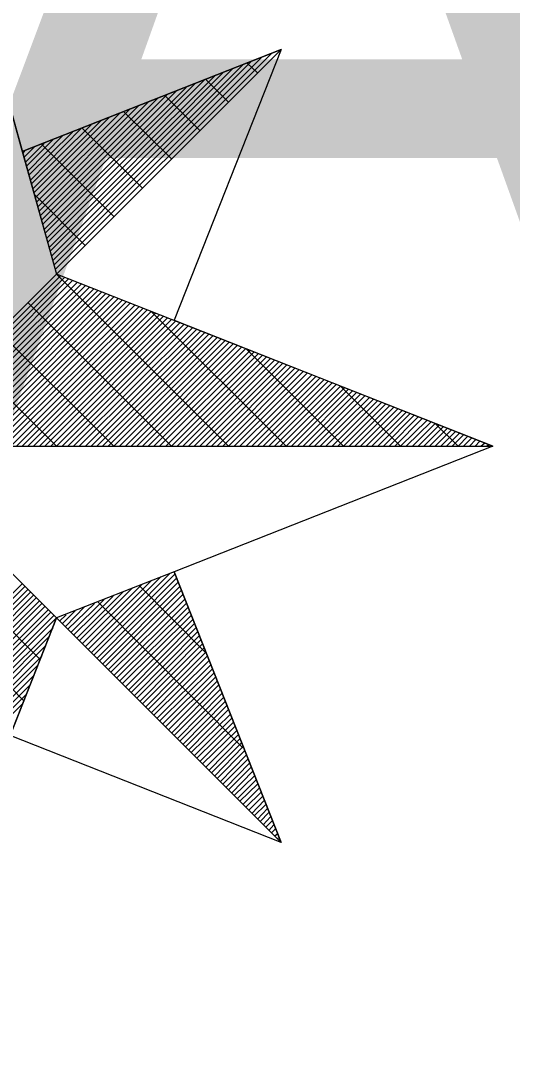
# Model space of a CAD drawing. Extents: x -729889 to -691139, y -995431 to -974354.
# Drawn here: x -725513.968 to -725512.913, y -978386.935 to -978384.717 of the extents above; entities that cross this region are included whole.
import ezdxf

# ---------------------------------------------------------------- set-up
doc = ezdxf.new("R2010")
doc.units = 0
doc.layers.add('Atributy', color=7, linetype='Continuous')
doc.layers.add('Světelný bod se zemním svítidlem', color=7, linetype='Continuous')

# ---------------------------------------------------------------- blocks, each defined once
blk = doc.blocks.new('Světlo')
at = {"layer": 'Světelný bod se zemním svítidlem'}
for p, q in [((0, 1.6939), (0.3687, 0.3687)), ((0, 1.6939), (0.2957, 0.6313)), ((0.8504, 0.8504), (0.2957, 0.6313)), ((0.2957, 0.6313), (0.8504, 0.8504)), ((0.3687, 0.3687), (0.8504, 0.8504)), ((0.8504, 0.8504), (0.3687, 0.3687)), ((0.8504, 0.8504), (0.6209, 0.2696)), ((0.3617, 0.3983), (0.7878, 0.8261)), ((0.3635, 0.3878), (0.8087, 0.833)), ((0.367, 0.3791), (0.8296, 0.8417)), ((0.8, 0.8), (0.7774, 0.8209)), ((0.353, 0.4261), (0.727, 0.8017)), ((0.3548, 0.4174), (0.7478, 0.8104)), ((0.3583, 0.407), (0.7687, 0.8174)), ((0.3443, 0.4557), (0.6661, 0.7774)), ((0.3478, 0.4452), (0.687, 0.7861)), ((0.3496, 0.4365), (0.7078, 0.793)), ((0.7374, 0.7374), (0.6887, 0.7861)), ((0.3391, 0.4748), (0.6261, 0.7617)), ((0.3426, 0.4643), (0.647, 0.7687)), ((0.3322, 0.5043), (0.5652, 0.7374)), ((0.3339, 0.4939), (0.5861, 0.7461)), ((0.3374, 0.4852), (0.6052, 0.753)), ((0.6765, 0.6765), (0.6017, 0.7513)), ((0.3235, 0.5322), (0.5043, 0.713)), ((0.327, 0.5235), (0.5252, 0.7217)), ((0.3287, 0.513), (0.5443, 0.7287)), ((0.6157, 0.6157), (0.513, 0.7165)), ((0.3148, 0.5617), (0.4435, 0.6887)), ((0.3183, 0.5513), (0.4643, 0.6974)), ((0.32, 0.5426), (0.4835, 0.7061)), ((0.3078, 0.5896), (0.3826, 0.6661)), ((0.3096, 0.5809), (0.4035, 0.673)), ((0.313, 0.5704), (0.4226, 0.6817)), ((0.553, 0.553), (0.4243, 0.6817)), ((0.3026, 0.6087), (0.3426, 0.6487)), ((0.3043, 0.6), (0.3617, 0.6574)), ((0.4922, 0.4922), (0.3374, 0.647)), ((0.2957, 0.6313), (0.3687, 0.3687)), ((0.2974, 0.6278), (0.3009, 0.633)), ((0.2991, 0.6191), (0.3217, 0.6417)), ((0.4313, 0.4296), (0.3217, 0.5391)), ((0.3687, 0.3687), (0, 0)), ((0.3687, 0.3687), (0, 0)), ((0, 0), (0.3687, 0.3687)), ((0.0122, 0), (0.3774, 0.3652)), ((0.0243, 0), (0.3861, 0.3617)), ((0.0365, 0), (0.3948, 0.3583)), ((0.0487, 0), (0.4035, 0.3548)), ((1.3043, 0), (0.3687, 0.3687)), ((0.7374, 0), (0.3687, 0.3687)), ((0.0609, 0), (0.4139, 0.3513)), ((0.073, 0), (0.4226, 0.3478)), ((0.0852, 0), (0.4313, 0.3443)), ((0.0991, 0), (0.44, 0.3409)), ((0.1113, 0), (0.4487, 0.3374)), ((0.1235, 0), (0.4574, 0.3339)), ((0.1357, 0), (0.4661, 0.3304)), ((0.1478, 0), (0.4748, 0.327)), ((0.16, 0), (0.4835, 0.3235)), ((0.1722, 0), (0.4922, 0.32)), ((0.1843, 0), (0.5009, 0.3165)), ((0.1965, 0), (0.5096, 0.313)), ((0.2087, 0), (0.5183, 0.3096)), ((0.2209, 0), (0.527, 0.3061)), ((0.233, 0), (0.5374, 0.3026)), ((0.2452, 0), (0.5461, 0.2991)), ((0.2574, 0), (0.5548, 0.2957)), ((0.2713, 0), (0.5635, 0.2922)), ((0.2835, 0), (0.5722, 0.2887)), ((0.6157, 0), (0.3078, 0.3078)), ((0.8609, 0), (0.5722, 0.2887)), ((0.2957, 0), (0.5809, 0.2852)), ((0.3078, 0), (0.5896, 0.2817)), ((0.32, 0), (0.5983, 0.2783)), ((0.3322, 0), (0.607, 0.2748)), ((0.3443, 0), (0.6157, 0.2713)), ((0.3565, 0), (0.6243, 0.2678)), ((0.6209, 0.2696), (1.3043, 0)), ((0.4922, 0), (0.2452, 0.2452)), ((0.3687, 0), (0.633, 0.2643)), ((0.3809, 0), (0.6417, 0.2609)), ((0.393, 0), (0.6504, 0.2574)), ((0.4052, 0), (0.6609, 0.2539)), ((0.4174, 0), (0.6696, 0.2504)), ((0.4313, 0), (0.6783, 0.247)), ((0.4435, 0), (0.687, 0.2435)), ((0.4557, 0), (0.6957, 0.24)), ((0.4678, 0), (0.7043, 0.2365)), ((0.48, 0), (0.713, 0.233)), ((0.4922, 0), (0.7217, 0.2296)), ((0.5043, 0), (0.7304, 0.2261)), ((0.5165, 0), (0.7391, 0.2226)), ((0.5287, 0), (0.7478, 0.2191)), ((0.5409, 0), (0.7565, 0.2157)), ((0.553, 0), (0.7652, 0.2122)), ((0.5652, 0), (0.7739, 0.2087)), ((0.5774, 0), (0.7843, 0.2052)), ((0.5896, 0), (0.793, 0.2017)), ((0.9843, 0), (0.7757, 0.2087)), ((0.3687, 0), (0.1843, 0.1843)), ((0.6035, 0), (0.8017, 0.1983)), ((0.6157, 0), (0.8104, 0.1948)), ((0.6278, 0), (0.8191, 0.1913)), ((0.64, 0), (0.8278, 0.1878)), ((0.6522, 0), (0.8365, 0.1843)), ((0.6643, 0), (0.8452, 0.1809)), ((0.6765, 0), (0.8539, 0.1774)), ((0.6887, 0), (0.8626, 0.1739)), ((0.7009, 0), (0.8713, 0.1704)), ((0.713, 0), (0.88, 0.167)), ((0.7252, 0), (0.8887, 0.1635)), ((0.7374, 0), (0.8974, 0.16)), ((0.7496, 0), (0.9061, 0.1565)), ((0.7617, 0), (0.9165, 0.153)), ((0.7757, 0), (0.9252, 0.1496)), ((0.7878, 0), (0.9339, 0.1461)), ((0.8, 0), (0.9426, 0.1426)), ((0.8122, 0), (0.9513, 0.1391)), ((0.8243, 0), (0.96, 0.1357)), ((0.8365, 0), (0.9687, 0.1322)), ((0.8487, 0), (0.9774, 0.1287)), ((0.8609, 0), (0.9861, 0.1252)), ((0.873, 0), (0.9948, 0.1217)), ((0.8852, 0), (1.0035, 0.1183)), ((0.8974, 0), (1.0122, 0.1148)), ((0.9096, 0), (1.0209, 0.1113)), ((1.1061, 0), (0.9774, 0.1287)), ((0.9217, 0), (1.0296, 0.1078)), ((0.9339, 0), (1.04, 0.1043)), ((0.9461, 0), (1.0487, 0.1009)), ((0.96, 0), (1.0574, 0.0974)), ((0.9722, 0), (1.0661, 0.0939)), ((0.9843, 0), (1.0748, 0.0904)), ((0.9965, 0), (1.0835, 0.087)), ((1.0087, 0), (1.0922, 0.0835)), ((1.0209, 0), (1.1009, 0.08)), ((1.033, 0), (1.1096, 0.0765)), ((1.0452, 0), (1.1183, 0.073)), ((1.0574, 0), (1.127, 0.0696)), ((1.0696, 0), (1.1357, 0.0661)), ((1.0817, 0), (1.1443, 0.0626)), ((1.0939, 0), (1.153, 0.0591)), ((1.1061, 0), (1.1635, 0.0557)), ((1.1183, 0), (1.1722, 0.0522)), ((1.1322, 0), (1.1809, 0.0487)), ((1.1443, 0), (1.1896, 0.0452)), ((1.2296, 0), (1.1809, 0.0487)), ((1.1565, 0), (1.1983, 0.0417)), ((1.1687, 0), (1.207, 0.0383)), ((1.1809, 0), (1.2157, 0.0348)), ((1.193, 0), (1.2243, 0.0313)), ((1.2052, 0), (1.233, 0.0278)), ((1.2174, 0), (1.2417, 0.0243)), ((-1.3043, 0), (1.3043, 0)), ((0.3687, -0.3687), (0, 0)), ((0, 0), (1.3043, 0)), ((0.3687, -0.3687), (0, 0)), ((0.3687, -0.3687), (0, 0)), ((1.3043, 0), (0.6209, -0.2696)), ((1.2296, 0), (1.2504, 0.0209)), ((1.2417, 0), (1.2591, 0.0174)), ((1.2539, 0), (1.2678, 0.0139)), ((1.2661, 0), (1.2765, 0.0104)), ((1.2783, 0), (1.287, 0.007)), ((1.2904, 0), (1.2957, 0.0035)), ((1.3043, 0), (1.3043, 0)), ((0.3339, -0.4574), (0, -0.1235)), ((0.2991, -0.5461), (0, -0.2452)), ((0.6209, -0.2696), (0.3687, -0.3687)), ((0.4365, -0.4365), (0.593, -0.28)), ((0.4435, -0.4435), (0.6122, -0.273)), ((0.4487, -0.4487), (0.6226, -0.2748)), ((0.4557, -0.4557), (0.6261, -0.2835)), ((0.8504, -0.8504), (0.6209, -0.2696)), ((0.6209, -0.2696), (0.8504, -0.8504)), ((0, -0.5896), (0.2957, -0.2957)), ((0, -0.6017), (0.3009, -0.3009)), ((0, -0.6157), (0.3078, -0.3078)), ((0.4174, -0.4174), (0.5322, -0.3043)), ((0.4243, -0.4243), (0.5513, -0.2974)), ((0.4313, -0.4296), (0.5722, -0.2887)), ((0.4609, -0.4609), (0.6296, -0.2922)), ((0.4678, -0.4678), (0.633, -0.3009)), ((0.473, -0.473), (0.6365, -0.3096)), ((0.6887, -0.4435), (0.5461, -0.2991)), ((0, -0.6278), (0.313, -0.313)), ((0, -0.64), (0.32, -0.32)), ((0, -0.6522), (0.3252, -0.3252)), ((0, -0.6643), (0.3322, -0.3322)), ((0.4, -0.4), (0.4713, -0.3287)), ((0.4052, -0.4052), (0.4904, -0.3217)), ((0.4122, -0.4122), (0.5113, -0.313)), ((0.48, -0.48), (0.64, -0.3183)), ((0.4852, -0.4852), (0.6435, -0.3287)), ((0, -0.6765), (0.3374, -0.3374)), ((0, -0.6887), (0.3443, -0.3443)), ((0, -0.7009), (0.3513, -0.3513)), ((0.3809, -0.3809), (0.4087, -0.353)), ((0.3878, -0.3878), (0.4296, -0.3443)), ((0.393, -0.393), (0.4504, -0.3374)), ((0.7687, -0.647), (0.4574, -0.3339)), ((0.4922, -0.4922), (0.647, -0.3374)), ((0.4974, -0.4974), (0.6504, -0.3461)), ((0, -0.713), (0.3565, -0.3565)), ((0, -0.7252), (0.3635, -0.3635)), ((0, -1.3043), (0.3687, -0.3687)), ((0, -1.3043), (0.3687, -0.3687)), ((0, -0.7374), (0.3687, -0.3687)), ((0.3687, -0.3687), (0.2696, -0.6209)), ((0.3687, -0.3687), (0.8504, -0.8504)), ((0.3687, -0.3687), (0.8504, -0.8504)), ((0.3757, -0.3757), (0.3896, -0.3617)), ((0.5043, -0.5043), (0.6539, -0.3548)), ((0.5096, -0.5096), (0.6574, -0.3635)), ((0.5165, -0.5165), (0.6609, -0.3722)), ((0, -0.7496), (0.3617, -0.3896)), ((0.5235, -0.5235), (0.6643, -0.3809)), ((0.5287, -0.5287), (0.6678, -0.3896)), ((0.5357, -0.5357), (0.6713, -0.3983)), ((0, -0.7617), (0.353, -0.4087)), ((0.5409, -0.5409), (0.6748, -0.407)), ((0.5478, -0.5478), (0.6783, -0.4157)), ((0, -0.7739), (0.3443, -0.4296)), ((0.553, -0.553), (0.6817, -0.4243)), ((0.56, -0.56), (0.6852, -0.433)), ((0.5652, -0.5652), (0.6887, -0.4417)), ((0, -0.7878), (0.3374, -0.4504)), ((0.5722, -0.5722), (0.6922, -0.4504)), ((0.5774, -0.5774), (0.6957, -0.4609)), ((0, -0.8), (0.3287, -0.4696)), ((0.5843, -0.5843), (0.6991, -0.4696)), ((0.5896, -0.5896), (0.7026, -0.4783)), ((0.5965, -0.5965), (0.7061, -0.487)), ((0, -0.8122), (0.3217, -0.4904)), ((0.6035, -0.6017), (0.7096, -0.4957)), ((0.6087, -0.6087), (0.713, -0.5043)), ((0, -0.8243), (0.313, -0.5113)), ((0.6157, -0.6157), (0.7165, -0.513)), ((0.6209, -0.6209), (0.72, -0.5217)), ((0.6278, -0.6278), (0.7235, -0.5304)), ((0, -0.8365), (0.3043, -0.5322)), ((0, -0.8487), (0.2974, -0.5513)), ((0.633, -0.633), (0.727, -0.5391)), ((0.64, -0.64), (0.7304, -0.5478)), ((0.6452, -0.6452), (0.7339, -0.5565)), ((0.6522, -0.6522), (0.7374, -0.5652)), ((0.6574, -0.6574), (0.7409, -0.5757)), ((0.6643, -0.6643), (0.7443, -0.5843)), ((0.6696, -0.6696), (0.7478, -0.593)), ((0.6765, -0.6765), (0.7513, -0.6017)), ((0.6817, -0.6817), (0.7548, -0.6104)), ((0.6887, -0.6887), (0.7583, -0.6191)), ((0.8504, -0.8504), (0.2696, -0.6209)), ((0.6957, -0.6957), (0.7617, -0.6278)), ((0.7009, -0.7009), (0.7652, -0.6365)), ((0.7078, -0.7078), (0.7687, -0.6452)), ((0.713, -0.713), (0.7722, -0.6539)), ((0.72, -0.72), (0.7757, -0.6626)), ((0.7252, -0.7252), (0.7791, -0.6713)), ((0.7322, -0.7322), (0.7826, -0.68)), ((0.7374, -0.7374), (0.7861, -0.6887)), ((0.7443, -0.7443), (0.7896, -0.6974)), ((0.7496, -0.7496), (0.793, -0.7078)), ((0.7565, -0.7565), (0.7965, -0.7165)), ((0.7617, -0.7617), (0.8, -0.7252)), ((0.7687, -0.7687), (0.8035, -0.7339)), ((0.7757, -0.7739), (0.807, -0.7426)), ((0.7809, -0.7809), (0.8104, -0.7513)), ((0.7878, -0.7878), (0.8139, -0.76)), ((0.793, -0.793), (0.8174, -0.7687)), ((0.8, -0.8), (0.8209, -0.7774)), ((0.8052, -0.8052), (0.8243, -0.7861)), ((0.8122, -0.8122), (0.8278, -0.7948)), ((0.8174, -0.8174), (0.8313, -0.8035)), ((0.8243, -0.8243), (0.8348, -0.8122)), ((0.8296, -0.8296), (0.8383, -0.8209)), ((0.8365, -0.8365), (0.8417, -0.8313)), ((0.8417, -0.8417), (0.8452, -0.84)), ((0.8487, -0.8487), (0.8487, -0.8487))]:
    blk.add_line(p, q, dxfattribs=at)

msp = doc.modelspace()

# ---------------------------------------------------------------- block references
at = {"layer": 'Světelný bod se zemním svítidlem', "xscale": 1.0005800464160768, "yscale": 1.0005800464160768}
msp.add_blockref('Světlo', (-725514.26, -978385.63), dxfattribs=at)

# ---------------------------------------------------------------- texts
at = {"layer": 'Atributy'}
msp.add_text('A-0207', height=2, dxfattribs=at).set_placement((-725514.26, -978385.5965))

doc.saveas('drawing.dxf')
